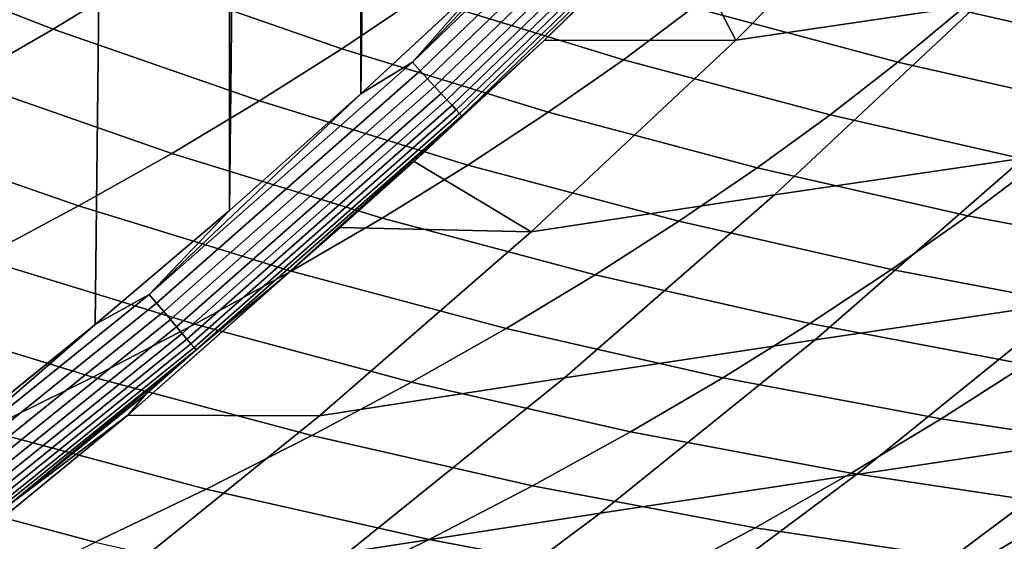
# Model space of a CAD drawing. Header units: metres. Extents: x -240 to 45, y -77 to 27.
# Tile 837 of 1056: x 17.3 to 20.72, y -21.19 to -19.38. Entities that reach past the tile are written whole.
import ezdxf

# ---------------------------------------------------------------- set-up
doc = ezdxf.new("R2010")
doc.units = ezdxf.units.M
doc.layers.add('solid_102011X2', color=7, linetype='CONTINUOUS')

msp = doc.modelspace()

# ---------------------------------------------------------------- linework, layer by layer
at = {"layer": 'solid_102011X2'}
for points in [[(17.559605, 20.439386), (17.084232, -20.824722), (16.599386, -21.200077), (17.083908, 20.824984)], [(18.02627, 20.043415), (17.559959, -20.439081), (17.084232, -20.824722), (17.559605, 20.439386)], [(18.02627, 20.043415), (18.026667, -20.043058), (17.559959, -20.439081)], [(18.02627, 20.043415), (18.483433, 19.637545), (18.026667, -20.043058)], [(18.483433, 19.637545), (18.483868, -19.637136), (18.026667, -20.043058)], [(18.483433, 19.637545), (18.931114, 19.221745), (18.483868, -19.637136)], [(18.931114, 19.221745), (18.931587, -19.221283), (18.483868, -19.637136)], [(19.787127, -19.450459, 4.270926), (19.563618, -19.022818, 0.265486), (19.995886, -18.584169, 0.264406), (20.474562, -18.757401, 4.113002)], [(21.311005, -18.637974, 8.259282), (20.628498, -19.326551, 8.418805), (19.787127, -19.450459, 4.270926), (20.474562, -18.757401, 4.113002)], [(18.662724, -19.527744, 0.002684), (19.369459, -18.795889), (19.540562, -18.681271, 0.002684)], [(18.662724, -19.527744, 0.002684), (19.540562, -18.681271, 0.002684), (19.568796, -18.70927, 0.010808), (18.68968, -19.556974, 0.010808)], [(18.68968, -19.556974, 0.010808), (19.568796, -18.70927, 0.010808), (19.595993, -18.73624, 0.024224), (18.715647, -19.585131, 0.024224)], [(18.715647, -19.585131, 0.024224), (19.595993, -18.73624, 0.024224), (19.621655, -18.761688, 0.042687), (18.740147, -19.611698, 0.042687)], [(18.740147, -19.611698, 0.042687), (19.621655, -18.761688, 0.042687), (19.645311, -18.785151, 0.065859), (18.762735, -19.636192, 0.065859)], [(18.762735, -19.636192, 0.065859), (19.645311, -18.785151, 0.065859), (19.666533, -18.806194, 0.093315), (18.782995, -19.658161, 0.093315)], [(18.662724, -19.527744, 0.002684), (18.931587, -19.221283), (19.369459, -18.795889)], [(18.782995, -19.658161, 0.093315), (19.666533, -18.806194, 0.093315), (19.684929, -18.824436, 0.124553), (18.800558, -19.677206, 0.124553)], [(18.800558, -19.677206, 0.124553), (19.684929, -18.824436, 0.124553), (19.700161, -18.839542, 0.159003), (18.815102, -19.692978, 0.159003)], [(18.815102, -19.692978, 0.159003), (19.700161, -18.839542, 0.159003), (19.711954, -18.851236, 0.196032), (18.826361, -19.705187, 0.196032)], [(18.826361, -19.705187, 0.196032), (19.711954, -18.851236, 0.196032), (19.720089, -18.859304, 0.234964), (18.834129, -19.71361, 0.234964)], [(18.834129, -19.71361, 0.234964), (19.720089, -18.859304, 0.234964), (19.121174, -19.452137, 0.266563)], [(19.720089, -18.859304, 0.234964), (19.563618, -19.022818, 0.265486), (19.121174, -19.452137, 0.266563)], [(17.707253, -19.23333, 161.628769), (17.007036, -18.959854, 161.6642), (16.707281, -19.136438, 157.40361), (17.414209, -19.41247, 157.364944)], [(19.787127, -19.450459, 4.270926), (19.121174, -19.452137, 0.266563), (19.563618, -19.022818, 0.265486)], [(18.684649, -19.300083, 165.862183), (17.981598, -19.055164, 165.894943), (17.707253, -19.23333, 161.628769), (18.417011, -19.480547, 161.59285)], [(19.63863, -19.337437, 170.102966), (18.933746, -19.120916, 170.132965), (18.684649, -19.300083, 165.862183), (19.396196, -19.518637, 165.829025)], [(17.414209, -19.41247, 157.364944), (16.707281, -19.136438, 157.40361), (16.388718, -19.313677, 153.146011), (17.102427, -19.592272, 153.103973)], [(20.568497, -19.346191, 174.350555), (19.862736, -19.157864, 174.37764), (19.63863, -19.337437, 170.102966), (20.350969, -19.527533, 170.072647)], [(21.473021, -19.327042, 178.604691), (20.767309, -19.166636, 178.628616), (20.568497, -19.346191, 174.350555), (21.280674, -19.508104, 174.323227)], [(21.489767, -19.203169, 12.5867), (20.787968, -19.861137, 12.75264), (19.921822, -19.988798, 8.583977), (20.628498, -19.326551, 8.418805)], [(18.417011, -19.480547, 161.59285), (17.707253, -19.23333, 161.628769), (17.414209, -19.41247, 157.364944), (18.130774, -19.661997, 157.32576)], [(18.662724, -19.527744, 0.002684), (18.483868, -19.637136), (18.931587, -19.221283)], [(19.396196, -19.518637, 165.829025), (18.684649, -19.300083, 165.862183), (18.417011, -19.480547, 161.59285), (19.135349, -19.701151, 161.556503)], [(20.628498, -19.326551, 8.418805), (19.921822, -19.988798, 8.583977), (19.07535, -20.117027, 4.434442), (19.787127, -19.450459, 4.270926)], [(20.350969, -19.527533, 170.072647), (19.63863, -19.337437, 170.102966), (19.396196, -19.518637, 165.829025), (20.115271, -19.71052, 165.795517)], [(21.280674, -19.508104, 174.323227), (20.568497, -19.346191, 174.350555), (20.350969, -19.527533, 170.072647), (21.069786, -19.690968, 170.042053)], [(18.130774, -19.661997, 157.32576), (17.414209, -19.41247, 157.364944), (17.102427, -19.592272, 153.103973), (17.825863, -19.844116, 153.061356)], [(19.07535, -20.117027, 4.434442), (18.668829, -19.871851, 0.267658), (19.121174, -19.452137, 0.266563), (19.787127, -19.450459, 4.270926)], [(18.834129, -19.71361, 0.234964), (19.121174, -19.452137, 0.266563), (18.668829, -19.871851, 0.267658)], [(19.135349, -19.701151, 161.556503), (18.417011, -19.480547, 161.59285), (18.130774, -19.661997, 157.32576), (18.855999, -19.884661, 157.286102)], [(17.747978, -20.334087, 0.002684), (18.483868, -19.637136), (18.662724, -19.527744, 0.002684)], [(17.747978, -20.334087, 0.002684), (18.662724, -19.527744, 0.002684), (18.68968, -19.556974, 0.010808), (17.773603, -20.364491, 0.010808)], [(20.115271, -19.71052, 165.795517), (19.396196, -19.518637, 165.829025), (19.135349, -19.701151, 161.556503), (19.861286, -19.894835, 161.519775)], [(21.069786, -19.690968, 170.042053), (20.350969, -19.527533, 170.072647), (20.115271, -19.71052, 165.795517), (20.840885, -19.875492, 165.761703)], [(17.773603, -20.364491, 0.010808), (18.68968, -19.556974, 0.010808), (18.715647, -19.585131, 0.024224), (17.798288, -20.393776, 0.024224)], [(17.825863, -19.844116, 153.061356), (17.102427, -19.592272, 153.103973), (16.771837, -19.772427, 148.845734), (17.50219, -20.026594, 148.79953)], [(17.798288, -20.393776, 0.024224), (18.715647, -19.585131, 0.024224), (18.740147, -19.611698, 0.042687), (17.821579, -20.42141, 0.042687)], [(17.821579, -20.42141, 0.042687), (18.740147, -19.611698, 0.042687), (18.762735, -19.636192, 0.065859), (17.84305, -20.446884, 0.065859)], [(17.747978, -20.334087, 0.002684), (18.026667, -20.043058), (18.483868, -19.637136)], [(17.84305, -20.446884, 0.065859), (18.762735, -19.636192, 0.065859), (18.782995, -19.658161, 0.093315), (17.86231, -20.469736, 0.093315)], [(18.855999, -19.884661, 157.286102), (18.130774, -19.661997, 157.32576), (17.825863, -19.844116, 153.061356), (18.558046, -20.06885, 153.018219)], [(17.86231, -20.469736, 0.093315), (18.782995, -19.658161, 0.093315), (18.800558, -19.677206, 0.124553), (17.879007, -20.489544, 0.124553)], [(17.879007, -20.489544, 0.124553), (18.800558, -19.677206, 0.124553), (18.815102, -19.692978, 0.159003), (17.892832, -20.505947, 0.159003)], [(17.892832, -20.505947, 0.159003), (18.815102, -19.692978, 0.159003), (18.826361, -19.705187, 0.196032), (17.903534, -20.518646, 0.196032)], [(17.903534, -20.518646, 0.196032), (18.826361, -19.705187, 0.196032), (18.834129, -19.71361, 0.234964), (17.910919, -20.527407, 0.234964)], [(17.910919, -20.527407, 0.234964), (18.834129, -19.71361, 0.234964), (18.206886, -20.281643, 0.268793)], [(18.834129, -19.71361, 0.234964), (18.411873, -20.102076, 0.268299), (18.206886, -20.281643, 0.268793)], [(18.834129, -19.71361, 0.234964), (18.668829, -19.871851, 0.267658), (18.411873, -20.102076, 0.268299)], [(19.861286, -19.894835, 161.519775), (19.135349, -19.701151, 161.556503), (18.855999, -19.884661, 157.286102), (19.588898, -20.080154, 157.246033)], [(20.840885, -19.875492, 165.761703), (20.115271, -19.71052, 165.795517), (19.861286, -19.894835, 161.519775), (20.593826, -20.061356, 161.482712)], [(21.668545, -19.734016, 16.941023), (20.948458, -20.360794, 17.112316), (20.063084, -20.491983, 12.924039), (20.787968, -19.861137, 12.75264)], [(17.50219, -20.026594, 148.79953), (16.771837, -19.772427, 148.845734), (16.422373, -19.952627, 144.590103), (17.159662, -20.209116, 144.540176)], [(18.558046, -20.06885, 153.018219), (17.825863, -19.844116, 153.061356), (17.50219, -20.026594, 148.79953), (18.241373, -20.253399, 148.752777)], [(19.07535, -20.117027, 4.434442), (18.411873, -20.102076, 0.268299), (18.668829, -19.871851, 0.267658)], [(19.588898, -20.080154, 157.246033), (18.855999, -19.884661, 157.286102), (18.558046, -20.06885, 153.018219), (19.297976, -20.266159, 152.974625)], [(20.787968, -19.861137, 12.75264), (20.063084, -20.491983, 12.924039), (19.191904, -20.623755, 8.754582), (19.921822, -19.988798, 8.583977)], [(21.572048, -20.013319, 165.727631), (20.840885, -19.875492, 165.761703), (20.593826, -20.061356, 161.482712), (21.33197, -20.200478, 161.445358)], [(20.593826, -20.061356, 161.482712), (19.861286, -19.894835, 161.519775), (19.588898, -20.080154, 157.246033), (20.328465, -20.248232, 157.205582)], [(19.921822, -19.988798, 8.583977), (19.191904, -20.623755, 8.754582), (18.340158, -20.75614, 4.603336), (19.07535, -20.117027, 4.434442)], [(18.241373, -20.253399, 148.752777), (17.50219, -20.026594, 148.79953), (17.159662, -20.209116, 144.540176), (17.905865, -20.437992, 144.489655)], [(17.747978, -20.334087, 0.002684), (17.559959, -20.439081), (18.026667, -20.043058)], [(19.297976, -20.266159, 152.974625), (18.558046, -20.06885, 153.018219), (18.241373, -20.253399, 148.752777), (18.98838, -20.452528, 148.705521)], [(20.328465, -20.248232, 157.205582), (19.588898, -20.080154, 157.246033), (19.297976, -20.266159, 152.974625), (20.044638, -20.435799, 152.930649)], [(21.33197, -20.200478, 161.445358), (20.593826, -20.061356, 161.482712), (20.328465, -20.248232, 157.205582), (21.073687, -20.388657, 157.164841)], [(18.340158, -20.75614, 4.603336), (17.673557, -20.753738, 0.433755), (18.411873, -20.102076, 0.268299), (19.07535, -20.117027, 4.434442)], [(18.206886, -20.281643, 0.268793), (18.411873, -20.102076, 0.268299), (17.673557, -20.753738, 0.433755)], [(17.905865, -20.437992, 144.489655), (17.159662, -20.209116, 144.540176), (16.798183, -20.391369, 140.283157), (17.551399, -20.622313, 140.22876)], [(21.842709, -20.230154, 21.320091), (21.10531, -20.825195, 21.4956), (20.206356, -20.959679, 17.288845), (20.948458, -20.360794, 17.112316)], [(18.98838, -20.452528, 148.705521), (18.241373, -20.253399, 148.752777), (17.905865, -20.437992, 144.489655), (18.659966, -20.638939, 144.438599)], [(21.073687, -20.388657, 157.164841), (20.328465, -20.248232, 157.205582), (20.044638, -20.435799, 152.930649), (20.797012, -20.57753, 152.886322)], [(17.910919, -20.527407, 0.234964), (18.206886, -20.281643, 0.268793), (17.673557, -20.753738, 0.433755), (17.735506, -20.68132, 0.269918)], [(20.044638, -20.435799, 152.930649), (19.297976, -20.266159, 152.974625), (18.98838, -20.452528, 148.705521), (19.742184, -20.623732, 148.657822)], [(16.798231, -21.098764, 0.002684), (17.559959, -20.439081), (17.747978, -20.334087, 0.002684)], [(16.798231, -21.098764, 0.002684), (17.747978, -20.334087, 0.002684), (17.773603, -20.364491, 0.010808), (16.822472, -21.130281, 0.010808)], [(16.822472, -21.130281, 0.010808), (17.773603, -20.364491, 0.010808), (17.798288, -20.393776, 0.024224), (16.845821, -21.160639, 0.024224)], [(20.948458, -20.360794, 17.112316), (20.206356, -20.959679, 17.288845), (19.316034, -21.094751, 13.100678), (20.063084, -20.491983, 12.924039)], [(17.551399, -20.622313, 140.22876), (16.798183, -20.391369, 140.283157), (16.417664, -20.573038, 136.028427), (17.17786, -20.80604, 135.970047)], [(16.845821, -21.160639, 0.024224), (17.798288, -20.393776, 0.024224), (17.821579, -20.42141, 0.042687), (16.867853, -21.189285, 0.042687)], [(16.867853, -21.189285, 0.042687), (17.821579, -20.42141, 0.042687), (17.84305, -20.446884, 0.065859), (16.888166, -21.215694, 0.065859)], [(20.797012, -20.57753, 152.886322), (20.044638, -20.435799, 152.930649), (19.742184, -20.623732, 148.657822), (20.501753, -20.766773, 148.609772)], [(16.798231, -21.098764, 0.002684), (17.084232, -20.824722), (17.559959, -20.439081)], [(16.888166, -21.215694, 0.065859), (17.84305, -20.446884, 0.065859), (17.86231, -20.469736, 0.093315), (16.906385, -21.239382, 0.093315)], [(16.906385, -21.239382, 0.093315), (17.86231, -20.469736, 0.093315), (17.879007, -20.489544, 0.124553), (16.922178, -21.259916, 0.124553)], [(18.659966, -20.638939, 144.438599), (17.905865, -20.437992, 144.489655), (17.551399, -20.622313, 140.22876), (18.312588, -20.825073, 140.173782)], [(19.742184, -20.623732, 148.657822), (18.98838, -20.452528, 148.705521), (18.659966, -20.638939, 144.438599), (19.420929, -20.811707, 144.38707)], [(16.922178, -21.259916, 0.124553), (17.879007, -20.489544, 0.124553), (17.892832, -20.505947, 0.159003), (16.935257, -21.27692, 0.159003)], [(20.063084, -20.491983, 12.924039), (19.316034, -21.094751, 13.100678), (18.439659, -21.230452, 8.930406), (19.191904, -20.623755, 8.754582)], [(16.935257, -21.27692, 0.159003), (17.892832, -20.505947, 0.159003), (17.903534, -20.518646, 0.196032), (16.945383, -21.290085, 0.196032)], [(16.945383, -21.290085, 0.196032), (17.903534, -20.518646, 0.196032), (17.910919, -20.527407, 0.234964), (16.952368, -21.299166, 0.234964)], [(16.952368, -21.299166, 0.234964), (17.910919, -20.527407, 0.234964), (17.254869, -21.070673, 0.271109)], [(17.910919, -20.527407, 0.234964), (17.735506, -20.68132, 0.269918), (17.254869, -21.070673, 0.271109)], [(21.554075, -20.691149, 152.841721), (20.797012, -20.57753, 152.886322), (20.501753, -20.766773, 148.609772), (21.266056, -20.881441, 148.561432)], [(18.312588, -20.825073, 140.173782), (17.551399, -20.622313, 140.22876), (17.17786, -20.80604, 135.970047), (17.946104, -21.010607, 135.911041)], [(19.191904, -20.623755, 8.754582), (18.439659, -21.230452, 8.930406), (17.582474, -21.366814, 4.7774), (18.340158, -20.75614, 4.603336)], [(19.420929, -20.811707, 144.38707), (18.659966, -20.638939, 144.438599), (18.312588, -20.825073, 140.173782), (19.080704, -20.999401, 140.118301)], [(20.501753, -20.766773, 148.609772), (19.742184, -20.623732, 148.657822), (19.420929, -20.811707, 144.38707), (20.187714, -20.956055, 144.335159)], [(17.254869, -21.070673, 0.271109), (17.735506, -20.68132, 0.269918), (17.673557, -20.753738, 0.433755)], [(22.00758, -20.691265, 25.721628), (21.253849, -21.254093, 25.900143), (20.346981, -21.39163, 21.67609), (21.10531, -20.825195, 21.4956)], [(17.582474, -21.366814, 4.7774), (16.912268, -21.376787, 0.604625), (17.673557, -20.753738, 0.433755), (18.340158, -20.75614, 4.603336)], [(17.254869, -21.070673, 0.271109), (17.673557, -20.753738, 0.433755), (16.912268, -21.376787, 0.604625)], [(21.266056, -20.881441, 148.561432), (20.501753, -20.766773, 148.609772), (20.187714, -20.956055, 144.335159), (20.959274, -21.071775, 144.282913)], [(17.946104, -21.010607, 135.911041), (17.17786, -20.80604, 135.970047), (16.785126, -20.988859, 131.713486), (17.560368, -21.195223, 131.65036)], [(20.187714, -20.956055, 144.335159), (19.420929, -20.811707, 144.38707), (19.080704, -20.999401, 140.118301), (19.854694, -21.145054, 140.062393)], [(19.080704, -20.999401, 140.118301), (18.312588, -20.825073, 140.173782), (17.946104, -21.010607, 135.911041), (18.721338, -21.186489, 135.851486)], [(21.10531, -20.825195, 21.4956), (20.346981, -21.39163, 21.67609), (19.443178, -21.529757, 17.47039), (20.206356, -20.959679, 17.288845)], [(20.206356, -20.959679, 17.288845), (19.443178, -21.529757, 17.47039), (18.547756, -21.668516, 13.282338), (19.316034, -21.094751, 13.100678)], [(20.959274, -21.071775, 144.282913), (20.187714, -20.956055, 144.335159), (19.854694, -21.145054, 140.062393), (20.633511, -21.26182, 140.006149)], [(16.785126, -20.988859, 131.713486), (17.254974, -21.304714, 128.869293), (17.314945, -21.318398, 128.881317), (17.560368, -21.195223, 131.65036)], [(18.721338, -21.186489, 135.851486), (17.946104, -21.010607, 135.911041), (17.560368, -21.195223, 131.65036), (18.342663, -21.37265, 131.586639)], [(19.854694, -21.145054, 140.062393), (19.080704, -20.999401, 140.118301), (18.721338, -21.186489, 135.851486), (19.502504, -21.333441, 135.791489)], [(21.734558, -21.158728, 144.230423), (20.959274, -21.071775, 144.282913), (20.633511, -21.26182, 140.006149), (21.41608, -21.34956, 139.949615)], [(19.316034, -21.094751, 13.100678), (18.547756, -21.668516, 13.282338), (17.666029, -21.807951, 9.111229), (18.439659, -21.230452, 8.930406)], [(22.158363, -21.117105, 30.143185), (21.38937, -21.64743, 30.323423), (20.480375, -21.787792, 26.083336), (21.253849, -21.254093, 25.900143)], [(20.633511, -21.26182, 140.006149), (19.854694, -21.145054, 140.062393), (19.502504, -21.333441, 135.791489), (20.288538, -21.451248, 135.731125)], [(19.502504, -21.333441, 135.791489), (18.721338, -21.186489, 135.851486), (18.342663, -21.37265, 131.586639), (19.130943, -21.520889, 131.522446)]]:
    msp.add_3dface(points, dxfattribs=at)

doc.saveas('drawing.dxf')
